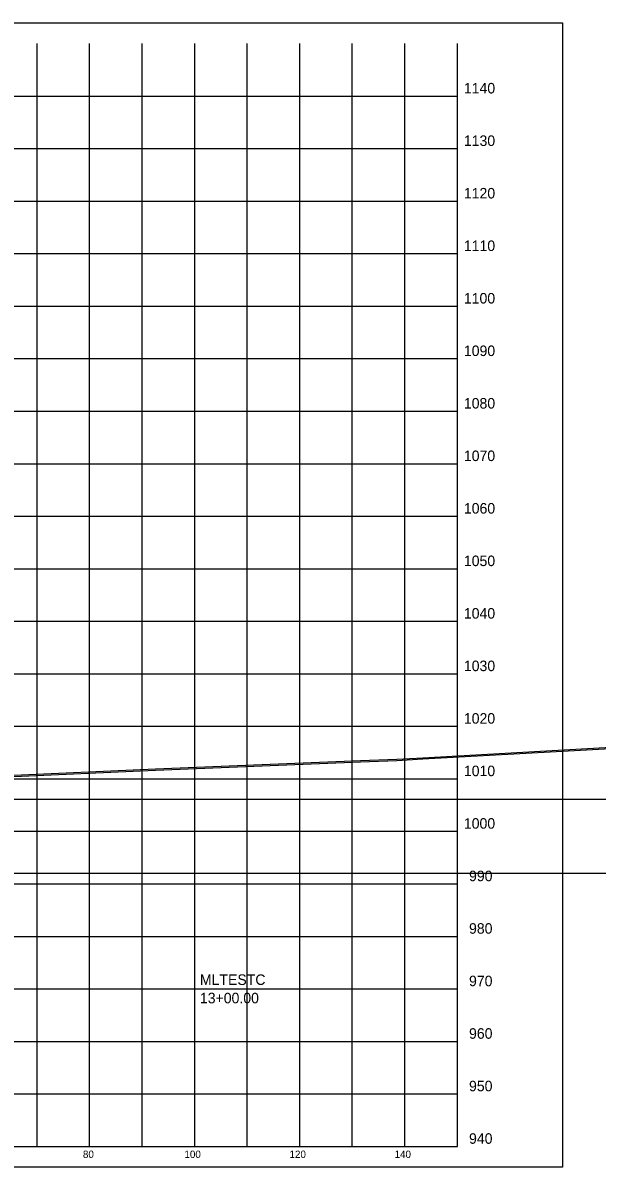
# Model space of a CAD drawing. Extents: x 1131015 to 1136271, y 133453 to 174329.
# Drawn here: x 1131407.8 to 1131517.1, y 163111.7 to 163329.6 of the extents above; entities that cross this region are included whole.
import ezdxf

# ---------------------------------------------------------------- set-up
doc = ezdxf.new("R2010")
doc.units = 0
for name, color, linetype in [('DESIGN - SCRATCH - User 1', 7, 'Continuous'), ('DESIGN - SHEET - Corner Text', 7, 'Continuous'), ('DESIGN - SHEET - Light Grid', 7, 'Continuous'), ('DESIGN - SHEET - Linework', 7, 'Continuous'), ('DESIGN - SHEET - Plot Shape', 7, 'Continuous'), ('DESIGN - TYPICAL - Warning Text', 7, 'Continuous'), ('SURVEY - GROUND - Bottom of Topsoil Layer', 7, 'Continuous'), ('SURVEY - GROUND - Top of Ground', 7, 'Continuous')]:
    doc.layers.add(name, color=color, linetype=linetype)

msp = doc.modelspace()

# ---------------------------------------------------------------- linework, layer by layer
at = {"layer": 'DESIGN - SCRATCH - User 1'}
for p, q in [((1131373.48, 163181.76), (1131821.66, 163181.76)), ((1131340.46, 163167.66), (1131821.66, 163167.66))]:
    msp.add_line(p, q, dxfattribs=at)
at = {"layer": 'DESIGN - SHEET - Light Grid'}
msp.add_line((1131340.46, 163167.66), (1131640.46, 163167.66), dxfattribs=at)
at = {"layer": 'DESIGN - SHEET - Linework'}
for p, q in [((1131410.46, 163115.66), (1131410.46, 163325.66)), ((1131420.46, 163115.66), (1131420.46, 163325.66)), ((1131430.46, 163115.66), (1131430.46, 163325.66)), ((1131440.46, 163115.66), (1131440.46, 163325.66)), ((1131450.46, 163115.66), (1131450.46, 163325.66)), ((1131460.46, 163115.66), (1131460.46, 163325.66)), ((1131470.46, 163115.66), (1131470.46, 163325.66)), ((1131480.46, 163115.66), (1131480.46, 163325.66)), ((1131190.46, 163315.66), (1131490.46, 163315.66)), ((1131190.46, 163305.66), (1131490.46, 163305.66)), ((1131190.46, 163295.66), (1131490.46, 163295.66)), ((1131190.46, 163285.66), (1131490.46, 163285.66)), ((1131190.46, 163275.66), (1131490.46, 163275.66)), ((1131190.46, 163265.66), (1131490.46, 163265.66)), ((1131190.46, 163255.66), (1131490.46, 163255.66)), ((1131190.46, 163245.66), (1131490.46, 163245.66)), ((1131190.46, 163235.66), (1131490.46, 163235.66)), ((1131190.46, 163225.66), (1131490.46, 163225.66)), ((1131190.46, 163215.66), (1131490.46, 163215.66)), ((1131190.46, 163205.66), (1131490.46, 163205.66)), ((1131190.46, 163195.66), (1131490.46, 163195.66)), ((1131190.46, 163185.66), (1131490.46, 163185.66)), ((1131190.46, 163175.66), (1131490.46, 163175.66)), ((1131190.46, 163165.66), (1131490.46, 163165.66)), ((1131190.46, 163155.66), (1131490.46, 163155.66)), ((1131190.46, 163145.66), (1131490.46, 163145.66)), ((1131190.46, 163135.66), (1131490.46, 163135.66)), ((1131190.46, 163125.66), (1131490.46, 163125.66))]:
    msp.add_line(p, q, dxfattribs=at)
msp.add_lwpolyline([(1131190.46, 163325.66), (1131190.46, 163115.66), (1131490.46, 163115.66), (1131490.46, 163325.66)], dxfattribs=at)
at = {"layer": 'DESIGN - SHEET - Plot Shape'}
msp.add_lwpolyline([(1131170.46, 163329.6), (1131510.46, 163329.6), (1131510.46, 163111.72), (1131170.46, 163111.72)], close=True, dxfattribs=at)
at = {"layer": 'SURVEY - GROUND - Bottom of Topsoil Layer'}
for p, q in [((1131483.86, 163189.43), (1131523.66, 163191.64)), ((1131433.03, 163187.29), (1131472.05, 163188.89)), ((1131472.05, 163188.89), (1131478.96, 163189.15)), ((1131478.96, 163189.15), (1131483.86, 163189.43)), ((1131404.63, 163186.02), (1131433.03, 163187.29))]:
    msp.add_line(p, q, dxfattribs=at)
at = {"layer": 'SURVEY - GROUND - Top of Ground'}
for p, q in [((1131483.86, 163189.68), (1131523.66, 163191.89)), ((1131433.03, 163187.54), (1131472.05, 163189.14)), ((1131472.05, 163189.14), (1131478.96, 163189.4)), ((1131478.96, 163189.4), (1131483.86, 163189.68)), ((1131404.63, 163186.27), (1131433.03, 163187.54))]:
    msp.add_line(p, q, dxfattribs=at)

# ---------------------------------------------------------------- texts
at = {"layer": 'DESIGN - SHEET - Corner Text'}
for s, height, p in [('1140', 2, (1131491.7, 163316.16)), ('1130', 2, (1131491.7, 163306.16)), ('1120', 2, (1131491.7, 163296.16)), ('1110', 2, (1131491.7, 163286.16)), ('1100', 2, (1131491.7, 163276.16)), ('1090', 2, (1131491.7, 163266.16)), ('1080', 2, (1131491.7, 163256.16)), ('1070', 2, (1131491.7, 163246.16)), ('1060', 2, (1131491.7, 163236.16)), ('1050', 2, (1131491.7, 163226.16)), ('1040', 2, (1131491.7, 163216.16)), ('1030', 2, (1131491.7, 163206.16)), ('1020', 2, (1131491.7, 163196.16)), ('1010', 2, (1131491.7, 163186.16)), ('1000', 2, (1131491.7, 163176.16)), ('990', 2, (1131492.68, 163166.16)), ('980', 2, (1131492.68, 163156.16)), ('970', 2, (1131492.68, 163146.16)), ('960', 2, (1131492.68, 163136.16)), ('950', 2, (1131492.68, 163126.16)), ('940', 2, (1131492.68, 163116.16)), ('80', 1.4, (1131419.19, 163113.46)), ('100', 1.4, (1131438.51, 163113.46)), ('120', 1.4, (1131458.51, 163113.46)), ('140', 1.4, (1131478.51, 163113.46))]:
    msp.add_text(s, height=height, dxfattribs=at).set_placement(p)
at = {"layer": 'DESIGN - TYPICAL - Warning Text'}
for s, p in [('MLTESTC', (1131441.46, 163146.41)), ('13+00.00', (1131441.46, 163142.91))]:
    msp.add_text(s, height=2, dxfattribs=at).set_placement(p)

doc.saveas('drawing.dxf')
